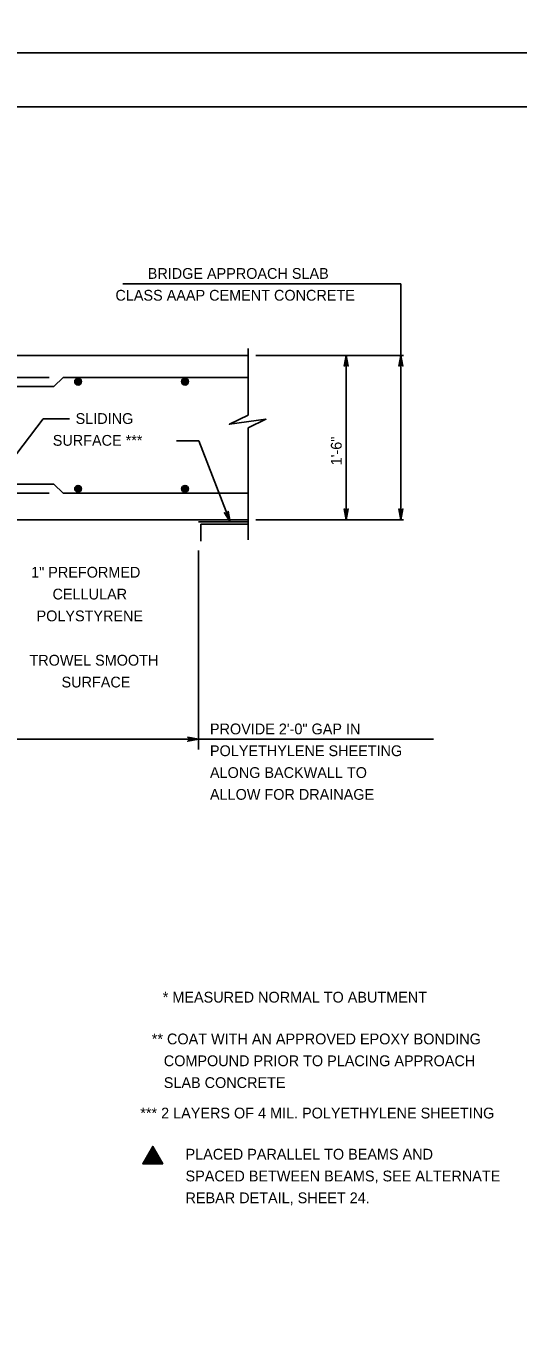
# Model space of a CAD drawing. Extents: x 636530 to 644067, y 294168 to 299122.
# Drawn here: x 639305.2 to 639442.3, y 295598.2 to 295958 of the extents above; entities that cross this region are included whole.
import ezdxf

# ---------------------------------------------------------------- set-up
doc = ezdxf.new("R2010")
doc.units = 0
doc.layers.add('1', color=7, linetype='Continuous')
doc.layers.add('PLT-BNDY', color=7, linetype='Continuous')

msp = doc.modelspace()

# ---------------------------------------------------------------- linework, layer by layer
at = {"layer": '1'}
for p, q in [((639832.78, 295935.48), (639046.78, 295935.48)), ((639332.2, 295886.23), (639409.63, 295886.23)), ((639409.63, 295820.58), (639409.63, 295886.23)), ((639218.41, 295866.3), (639367.07, 295866.3)), ((639367.07, 295868.17), (639367.07, 295849.67)), ((639369.28, 295866.3), (639410.31, 295866.3)), ((639394.39, 295820.58), (639394.39, 295866.3)), ((639227.93, 295860.18), (639311.75, 295860.18)), ((639313.02, 295857.64), (639315.56, 295860.18)), ((639315.56, 295860.18), (639367.07, 295860.18)), ((639229.15, 295857.64), (639313.02, 295857.64)), ((639288.09, 295819.94), (639310.05, 295848.67)), ((639310.05, 295848.67), (639317.39, 295848.67)), ((639367.07, 295846.15), (639367.07, 295814.98)), ((639353.34, 295842.56), (639347.11, 295842.56)), ((639362.07, 295819.94), (639353.34, 295842.56)), ((639229.15, 295830.51), (639313.02, 295830.51)), ((639313.02, 295830.51), (639315.56, 295827.97)), ((639227.93, 295827.97), (639311.75, 295827.97)), ((639315.56, 295827.97), (639367.07, 295827.97)), ((639217.72, 295820.58), (639367.07, 295820.58)), ((639353.25, 295819.94), (639367.06, 295819.94)), ((639353.88, 295819.31), (639367.06, 295819.31)), ((639353.88, 295814.63), (639353.88, 295819.31)), ((639369.28, 295820.58), (639410.31, 295820.58)), ((639353.25, 295811.99), (639353.25, 295756.67)), ((639291.89, 295759.49), (639353.25, 295759.49)), ((639353.25, 295759.49), (639418.65, 295759.49)), ((639340.54, 295643.01), (639340.54, 295643.01))]:
    msp.add_line(p, q, dxfattribs=at)
for points in [[(639394.39, 295866.3), (639394.95, 295863.31), (639394.79, 295863.54), (639394.59, 295863.66), (639394.39, 295863.7), (639394.19, 295863.66), (639393.99, 295863.54), (639393.83, 295863.31), (639394.39, 295866.3), (639393.99, 295863.54), (639394.19, 295863.66), (639394.39, 295866.3), (639394.39, 295863.7), (639394.59, 295863.66), (639394.39, 295866.3), (639394.79, 295863.54)], [(639409.63, 295866.3), (639410.19, 295863.31), (639410.03, 295863.54), (639409.83, 295863.66), (639409.63, 295863.7), (639409.43, 295863.66), (639409.23, 295863.54), (639409.07, 295863.31), (639409.63, 295866.3), (639409.23, 295863.54), (639409.43, 295863.66), (639409.63, 295866.3), (639409.63, 295863.7), (639409.83, 295863.66), (639409.63, 295866.3), (639410.03, 295863.54)], [(639367.07, 295849.67), (639361.88, 295847.13), (639372.03, 295848.51), (639367.07, 295846.15)], [(639362.07, 295819.94), (639361.52, 295822.92), (639361.49, 295822.79), (639361.46, 295822.65), (639361.38, 295822.56), (639361.31, 295822.47), (639361.22, 295822.42), (639361.14, 295822.37), (639361.04, 295822.35), (639360.94, 295822.33), (639360.82, 295822.34), (639360.71, 295822.36), (639360.59, 295822.44), (639360.48, 295822.52), (639362.07, 295819.94), (639360.59, 295822.44), (639360.71, 295822.36), (639362.07, 295819.94), (639360.82, 295822.34), (639360.94, 295822.33), (639362.07, 295819.94), (639361.04, 295822.35), (639361.14, 295822.37), (639362.07, 295819.94), (639361.22, 295822.42), (639361.31, 295822.47), (639362.07, 295819.94), (639361.38, 295822.56), (639361.46, 295822.65), (639362.07, 295819.94), (639361.49, 295822.79)], [(639394.39, 295820.58), (639393.83, 295823.56), (639393.99, 295823.33), (639394.19, 295823.21), (639394.39, 295823.18), (639394.59, 295823.21), (639394.79, 295823.33), (639394.95, 295823.56), (639394.39, 295820.58), (639394.79, 295823.33), (639394.59, 295823.21), (639394.39, 295820.58), (639394.39, 295823.18), (639394.19, 295823.21), (639394.39, 295820.58), (639393.99, 295823.33)], [(639409.63, 295820.58), (639409.07, 295823.56), (639409.23, 295823.33), (639409.43, 295823.21), (639409.63, 295823.18), (639409.83, 295823.21), (639410.03, 295823.33), (639410.19, 295823.56), (639409.63, 295820.58), (639410.03, 295823.33), (639409.83, 295823.21), (639409.63, 295820.58), (639409.63, 295823.18), (639409.43, 295823.21), (639409.63, 295820.58), (639409.23, 295823.33)], [(639353.25, 295759.49), (639350.26, 295760.05), (639350.38, 295759.97), (639350.49, 295759.89), (639350.55, 295759.79), (639350.61, 295759.69), (639350.63, 295759.59), (639350.65, 295759.49), (639350.63, 295759.39), (639350.61, 295759.29), (639350.55, 295759.19), (639350.49, 295759.09), (639350.38, 295759.01), (639350.26, 295758.93), (639353.25, 295759.49), (639350.38, 295759.01), (639350.49, 295759.09), (639353.25, 295759.49), (639350.55, 295759.19), (639350.61, 295759.29), (639353.25, 295759.49), (639350.63, 295759.39), (639350.65, 295759.49), (639353.25, 295759.49), (639350.63, 295759.59), (639350.61, 295759.69), (639353.25, 295759.49), (639350.55, 295759.79), (639350.49, 295759.89), (639353.25, 295759.49), (639350.38, 295759.97)], [(639337.75, 295641.4), (639343.33, 295641.4), (639340.54, 295646.23), (639337.75, 295641.4)], [(639337.75, 295641.4), (639340.54, 295646.23), (639343.33, 295641.4), (639337.75, 295641.4), (639340.53, 295646.09), (639343.24, 295641.47), (639337.86, 295641.46), (639340.55, 295645.95), (639343.13, 295641.54), (639337.99, 295641.52), (639340.55, 295645.8), (639343, 295641.63), (639338.11, 295641.59), (639340.55, 295645.66), (639342.88, 295641.69), (639338.25, 295641.68), (639340.55, 295645.49), (639342.75, 295641.76), (639338.4, 295641.76), (639340.55, 295645.32), (639342.62, 295641.84), (639338.53, 295641.83), (639340.54, 295645.15), (639342.48, 295641.93), (639338.66, 295641.91), (639340.54, 295644.99), (639342.33, 295642.01), (639338.79, 295641.99), (639340.56, 295644.83), (639342.16, 295642.09), (639338.94, 295642.07), (639340.56, 295644.67), (639341.99, 295642.2), (639339.09, 295642.15), (639340.56, 295644.49), (639341.85, 295642.3), (639339.23, 295642.23), (639340.55, 295644.32), (639341.7, 295642.38), (639339.4, 295642.31), (639340.56, 295644.16), (639341.56, 295642.46), (639339.56, 295642.39), (639340.55, 295643.98), (639341.4, 295642.55), (639339.74, 295642.48), (639340.55, 295643.82), (639341.23, 295642.64), (639339.87, 295642.56), (639340.55, 295643.65), (639341.07, 295642.73), (639340.03, 295642.63), (639340.55, 295643.5), (639340.94, 295642.78), (639340.16, 295642.71), (639340.55, 295643.34), (639340.82, 295642.86), (639340.29, 295642.78), (639340.55, 295643.18), (639340.71, 295642.91), (639340.43, 295642.88), (639340.55, 295643.01), (639343.32, 295641.42), (639340.55, 295643.01), (639340.55, 295646.2), (639340.55, 295643), (639337.76, 295641.41)]]:
    msp.add_lwpolyline(points, dxfattribs=at)
for centre, radius in [((639319.76, 295859), 0.952), ((639319.76, 295859), 0.714), ((639319.76, 295859), 0.476), ((639319.76, 295859), 0.238), ((639349.52, 295859), 0.952), ((639349.52, 295859), 0.714), ((639349.52, 295859), 0.476), ((639349.52, 295859), 0.238), ((639319.76, 295829.15), 0.952), ((639349.52, 295829.15), 0.952), ((639319.76, 295829.15), 0.714), ((639319.76, 295829.15), 0.476), ((639319.76, 295829.15), 0.238), ((639349.52, 295829.15), 0.714), ((639349.52, 295829.15), 0.476), ((639349.52, 295829.15), 0.238)]:
    msp.add_circle(centre, radius, dxfattribs=at)
at = {"layer": 'PLT-BNDY'}
for points in [[(639006.78, 296544.48), (639847.78, 296544.48), (639847.78, 295950.48), (639006.78, 295950.48)], [(639006.78, 295950.48), (639847.78, 295950.48), (639847.78, 295356.48), (639006.78, 295356.48)]]:
    msp.add_lwpolyline(points, close=True, dxfattribs=at)

# ---------------------------------------------------------------- texts
at = {"layer": '1'}
for s, p in [('BRIDGE APPROACH SLAB', (639339.14, 295887.59)), ('CLASS AAAP CEMENT CONCRETE', (639330.15, 295881.52)), ('PROVIDE 2\'-0" GAP IN', (639356.47, 295760.86)), ('POLYETHYLENE SHEETING', (639356.47, 295754.79)), ('ALONG BACKWALL TO', (639356.47, 295748.72)), ('ALLOW FOR DRAINAGE', (639356.47, 295742.65)), ('** COAT WITH AN APPROVED EPOXY BONDING', (639340.27, 295674.61)), ('   COMPOUND PRIOR TO PLACING APPROACH', (639340.27, 295668.53)), ('   SLAB CONCRETE', (639340.27, 295662.46)), ('PLACED PARALLEL TO BEAMS AND', (639349.67, 295642.55)), ('SPACED BETWEEN BEAMS, SEE ALTERNATE', (639349.67, 295636.48)), ('REBAR DETAIL, SHEET 24.', (639349.67, 295630.4))]:
    msp.add_text(s, height=3, dxfattribs=at).set_placement(p)
for s, rotation, p in [('SLIDING', 360, (639319.07, 295847.22)), ('SURFACE ***', 360, (639312.71, 295841.15)), ('1\'-6"', 90, (639393.13, 295835.7)), ('1" PREFORMED', 360, (639306.69, 295804.46)), ('CELLULAR', 360, (639312.65, 295798.38)), ('POLYSTYRENE', 360, (639308.19, 295792.31)), ('TROWEL SMOOTH', 360, (639306.22, 295779.98)), ('SURFACE', 360, (639315.15, 295773.9)), ('* MEASURED NORMAL TO ABUTMENT', 360, (639343.33, 295686.23)), ('*** 2 LAYERS OF 4 MIL. POLYETHYLENE SHEETING', 360, (639337.07, 295653.99))]:
    msp.add_text(s, height=3, rotation=rotation, dxfattribs=at).set_placement(p)

doc.saveas('drawing.dxf')
